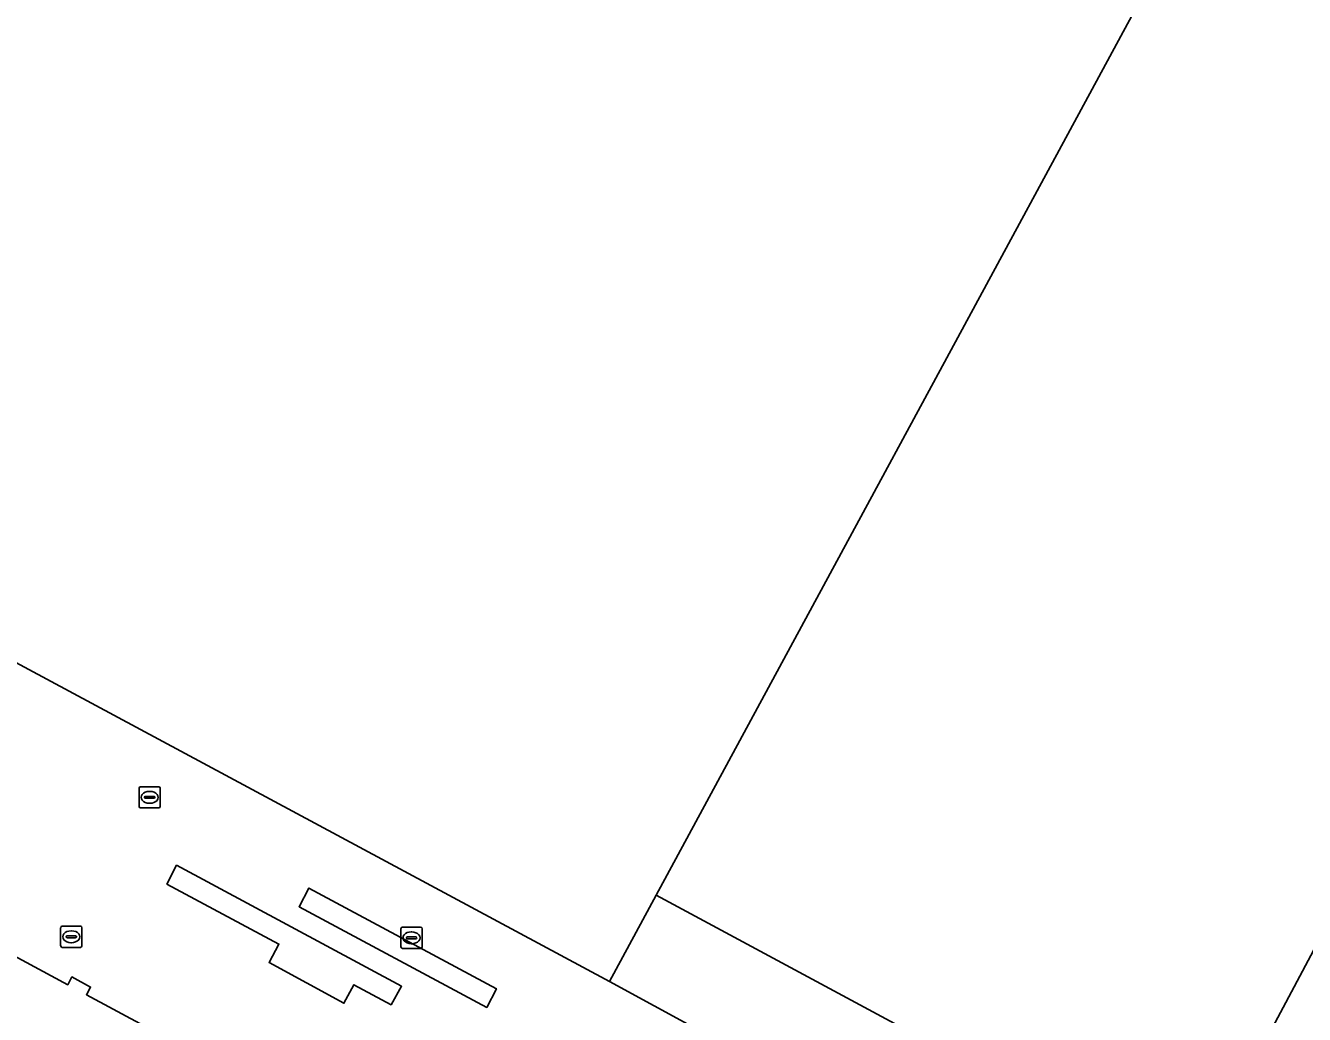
# Model space of a CAD drawing. Extents: x 159489 to 160304, y 383825 to 384531.
# Drawn here: x 159831.2 to 159891.4, y 384246.5 to 384293 of the extents above; entities that cross this region are included whole.
import ezdxf

# ---------------------------------------------------------------- set-up
doc = ezdxf.new("R2010")
doc.units = 0
for name, color, linetype in [('IMGEO_Groenvoorziening', 7, 'Continuous'), ('IMGEO_Kolk', 7, 'Continuous'), ('IMGEO_Pand', 7, 'Continuous'), ('IMGEO_Voetpad_gesloten', 7, 'Continuous'), ('IMGEO_Voetpad_open', 7, 'Continuous')]:
    doc.layers.add(name, color=color, linetype=linetype)

msp = doc.modelspace()

# ---------------------------------------------------------------- linework, layer by layer
at = {"layer": 'IMGEO_Groenvoorziening'}
msp.add_lwpolyline([(159889.617, 384305.204), (159860.893, 384252.084), (159885.992, 384238.575), (159887.317, 384240.977), (159890.428, 384246.794), (159893.567, 384252.708), (159895.332, 384251.761), (159895.356, 384251.808), (159897.071, 384250.898), (159897.211, 384251.158), (159897.56, 384251.811), (159903.247, 384262.426), (159905.005, 384261.493), (159908.783, 384268.547), (159910.489, 384267.64), (159910.985, 384268.553), (159916.649, 384278.985), (159918.393, 384278.059), (159923.105, 384286.939), (159920.237, 384290.402), (159911.305, 384301.186)], dxfattribs=at)
for points in [[(159848.899, 384247.802), (159838.306, 384253.495), (159837.844, 384252.613), (159843.121, 384249.787), (159842.66, 384248.915), (159846.186, 384246.998), (159846.658, 384247.872), (159848.409, 384246.932)], [(159853.365, 384247.684), (159844.534, 384252.419), (159844.07, 384251.543), (159852.911, 384246.805)]]:
    msp.add_lwpolyline(points, close=True, dxfattribs=at)
at = {"layer": 'IMGEO_Kolk'}
for p, q in [((159836.532, 384256.269), (159836.532, 384257.121)), ((159836.607, 384257.195), (159837.459, 384257.195)), ((159837.533, 384257.121), (159837.533, 384256.269)), ((159836.791, 384256.689), (159836.791, 384256.701)), ((159837.229, 384256.652), (159836.831, 384256.652)), ((159836.834, 384256.738), (159837.232, 384256.738)), ((159837.02, 384256.975), (159837.045, 384256.975)), ((159837.275, 384256.701), (159837.275, 384256.689)), ((159837.459, 384256.195), (159836.607, 384256.195)), ((159837.043, 384256.415), (159837.018, 384256.415)), ((159832.842, 384249.705), (159832.842, 384250.557)), ((159832.917, 384250.631), (159833.769, 384250.631)), ((159833.843, 384250.557), (159833.843, 384249.705)), ((159848.868, 384249.656), (159848.868, 384250.508)), ((159848.943, 384250.582), (159849.795, 384250.582)), ((159849.869, 384250.508), (159849.869, 384249.656)), ((159833.101, 384250.125), (159833.101, 384250.137)), ((159833.539, 384250.088), (159833.141, 384250.088)), ((159833.144, 384250.174), (159833.542, 384250.174)), ((159833.353, 384249.851), (159833.328, 384249.851)), ((159833.33, 384250.411), (159833.355, 384250.411)), ((159833.585, 384250.137), (159833.585, 384250.125)), ((159849.127, 384250.076), (159849.127, 384250.088)), ((159849.565, 384250.039), (159849.167, 384250.039)), ((159849.17, 384250.125), (159849.568, 384250.125)), ((159849.356, 384250.362), (159849.381, 384250.362)), ((159849.611, 384250.088), (159849.611, 384250.076)), ((159833.769, 384249.631), (159832.917, 384249.631)), ((159849.795, 384249.582), (159848.943, 384249.582)), ((159849.379, 384249.802), (159849.354, 384249.802))]:
    msp.add_line(p, q, dxfattribs=at)
for points in [[(159836.532, 384256.269), (159836.532, 384257.121)], [(159836.607, 384257.195), (159837.459, 384257.195)], [(159837.533, 384257.121), (159837.533, 384256.269)], [(159837.459, 384256.195), (159836.607, 384256.195)], [(159832.842, 384249.705), (159832.842, 384250.557)], [(159832.917, 384250.631), (159833.769, 384250.631)], [(159833.843, 384250.557), (159833.843, 384249.705)], [(159848.868, 384249.656), (159848.868, 384250.508)], [(159848.943, 384250.582), (159849.795, 384250.582)], [(159849.869, 384250.508), (159849.869, 384249.656)], [(159833.769, 384249.631), (159832.917, 384249.631)], [(159849.795, 384249.582), (159848.943, 384249.582)]]:
    msp.add_lwpolyline(points, dxfattribs=at)
for centre, radius, start, end in [((159836.609, 384257.119), 0.0765, 91.55205, 178.44795), ((159836.609, 384257.119), 0.0765, 91.55205, 178.44795), ((159837.457, 384257.119), 0.0765, 1.55205, 88.44795), ((159837.457, 384257.119), 0.0765, 1.55205, 88.44795), ((159836.831, 384256.698), 0.0403, 85.87752, 175.75265), ((159836.828, 384256.688), 0.0366, 178.93798, 274.71019), ((159837.232, 384256.695), 0.043, 264.86636, 352.45326), ((159837.236, 384256.7), 0.0386, 1.73085, 96.63898), ((159836.609, 384256.271), 0.0765, 181.55205, 268.44795), ((159836.609, 384256.271), 0.0765, 181.55205, 268.44795), ((159837.457, 384256.271), 0.0765, 271.55205, 358.44795), ((159837.457, 384256.271), 0.0765, 271.55205, 358.44795), ((159832.919, 384250.555), 0.0765, 91.55205, 178.44795), ((159832.919, 384250.555), 0.0765, 91.55205, 178.44795), ((159833.767, 384250.555), 0.0765, 1.55205, 88.44795), ((159833.767, 384250.555), 0.0765, 1.55205, 88.44795), ((159848.945, 384250.506), 0.0765, 91.55205, 178.44795), ((159848.945, 384250.506), 0.0765, 91.55205, 178.44795), ((159849.793, 384250.506), 0.0765, 1.55205, 88.44795), ((159849.793, 384250.506), 0.0765, 1.55205, 88.44795), ((159833.141, 384250.134), 0.0403, 85.87752, 175.75265), ((159833.138, 384250.124), 0.0366, 178.93798, 274.71019), ((159833.542, 384250.131), 0.043, 264.86636, 352.45326), ((159833.546, 384250.136), 0.0386, 1.73085, 96.63898), ((159849.167, 384250.085), 0.0403, 85.87752, 175.75265), ((159849.164, 384250.075), 0.0366, 178.93798, 274.71019), ((159849.568, 384250.082), 0.043, 264.86636, 352.45326), ((159849.572, 384250.087), 0.0386, 1.73085, 96.63898), ((159832.919, 384249.707), 0.0765, 181.55205, 268.44795), ((159832.919, 384249.707), 0.0765, 181.55205, 268.44795), ((159833.767, 384249.707), 0.0765, 271.55205, 358.44795), ((159833.767, 384249.707), 0.0765, 271.55205, 358.44795), ((159848.945, 384249.658), 0.0765, 181.55205, 268.44795), ((159848.945, 384249.658), 0.0765, 181.55205, 268.44795), ((159849.793, 384249.658), 0.0765, 271.55205, 358.44795), ((159849.793, 384249.658), 0.0765, 271.55205, 358.44795)]:
    msp.add_arc(centre, radius, start, end, dxfattribs=at)
for centre, major_axis, ratio, start_param, end_param in [((159837.019, 384256.695), (-0.387, 0.002), 0.722429, 4.712389, 7.853982), ((159837.044, 384256.695), (-0.39, 0.002), 0.717154, 1.570796, 4.712389), ((159833.329, 384250.131), (-0.387, 0.002), 0.722429, 4.712389, 7.853982), ((159833.354, 384250.131), (-0.39, 0.002), 0.717154, 1.570796, 4.712389), ((159849.355, 384250.082), (-0.387, 0.002), 0.722429, 4.712389, 7.853982), ((159849.38, 384250.082), (-0.39, 0.002), 0.717154, 1.570796, 4.712389)]:
    msp.add_ellipse(centre, major_axis=major_axis, ratio=ratio, start_param=start_param, end_param=end_param, dxfattribs=at)
at = {"layer": 'IMGEO_Pand'}
msp.add_lwpolyline([(159806.759, 384227.581), (159832.355, 384213.828), (159836.092, 384219.448), (159836.928, 384220.726), (159844.358, 384234.78), (159841.346, 384236.404), (159841.688, 384242.153), (159839.589, 384243.272), (159839.694, 384243.496), (159840.01, 384243.32), (159840.376, 384244.002), (159840.57, 384244.359), (159839.69, 384244.84), (159839.497, 384244.475), (159834.054, 384247.399), (159834.25, 384247.76), (159833.369, 384248.239), (159833.176, 384247.87), (159827.698, 384250.814)], dxfattribs=at)
at = {"layer": 'IMGEO_Voetpad_gesloten'}
msp.add_lwpolyline([(159834.818, 384317.597), (159811.13, 384273.563), (159858.696, 384248.021), (159860.893, 384252.084), (159889.617, 384305.204)], dxfattribs=at)
msp.add_lwpolyline([(159918.191, 384236.296), (159919.056, 384237.859), (159919.426, 384237.669), (159919.928, 384238.653), (159897.071, 384250.898), (159895.356, 384251.808), (159895.332, 384251.761), (159893.567, 384252.708), (159890.428, 384246.794), (159887.317, 384240.977), (159885.992, 384238.575), (159860.893, 384252.084), (159858.696, 384248.021), (159909.525, 384220.345), (159909.594, 384220.307), (159909.635, 384220.285), (159912.017, 384224.696)], close=True, dxfattribs=at)
at = {"layer": 'IMGEO_Voetpad_open'}
for points in [[(159909.525, 384220.345), (159858.696, 384248.021), (159811.13, 384273.563)], [(159827.698, 384250.814), (159833.176, 384247.87), (159833.369, 384248.239), (159834.25, 384247.76), (159834.054, 384247.399), (159839.497, 384244.475)]]:
    msp.add_lwpolyline(points, dxfattribs=at)
for points in [[(159842.66, 384248.915), (159843.121, 384249.787), (159837.844, 384252.613), (159838.306, 384253.495), (159848.899, 384247.802), (159848.409, 384246.932), (159846.658, 384247.872), (159846.186, 384246.998)], [(159844.07, 384251.543), (159844.534, 384252.419), (159853.365, 384247.684), (159852.911, 384246.805)]]:
    msp.add_lwpolyline(points, close=True, dxfattribs=at)

doc.saveas('drawing.dxf')
